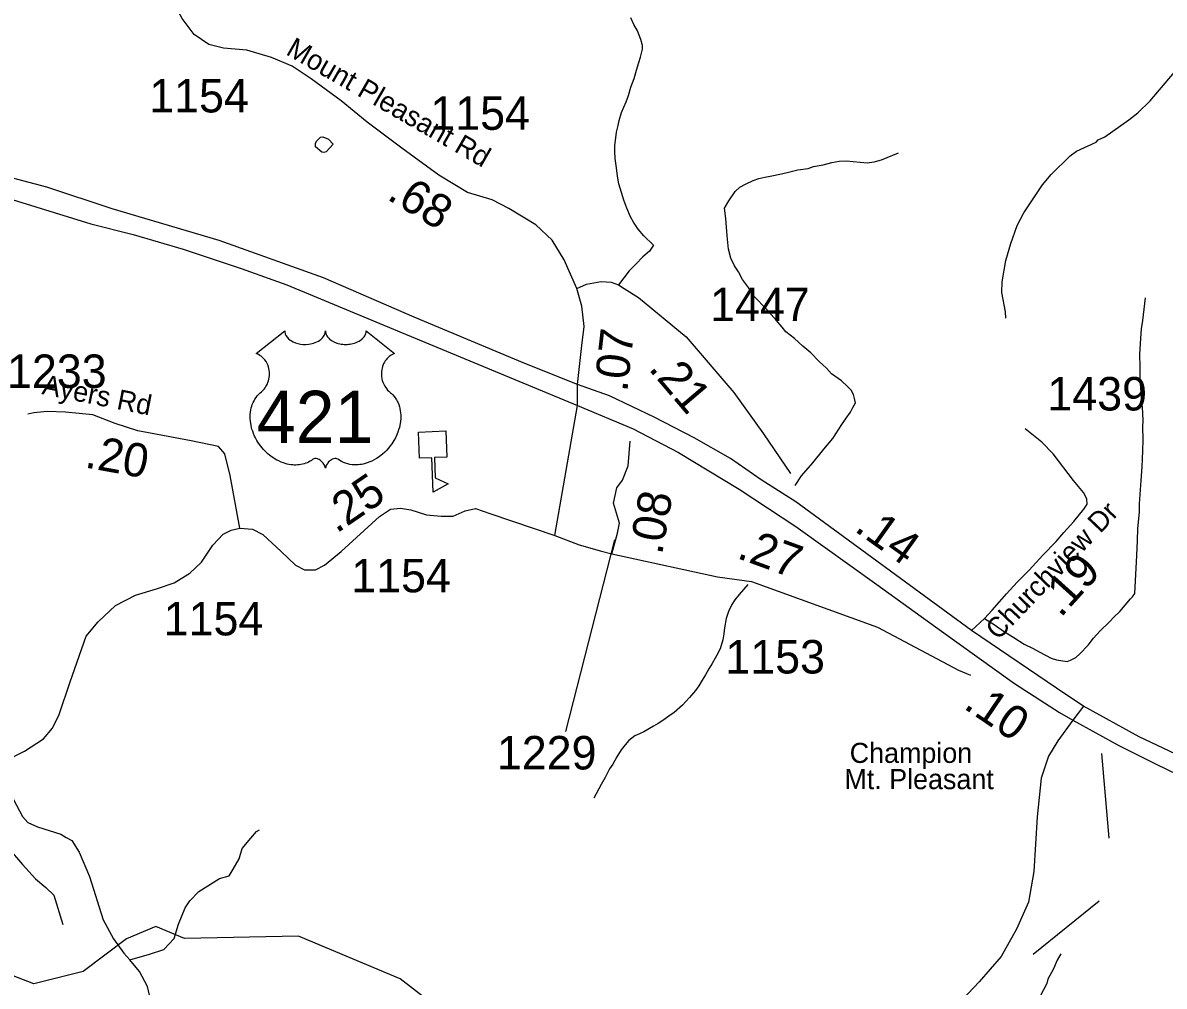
# Model space of a CAD drawing. Extents: x 1248224 to 1454986, y 825081 to 985870.
# Drawn here: x 1311874 to 1316134, y 879287 to 882884 of the extents above; entities that cross this region are included whole.
import ezdxf

# ---------------------------------------------------------------- set-up
doc = ezdxf.new("R2010")
doc.units = 0
for name, color, linetype in [('Exist Cultural Educational Facility High CELL', 7, 'Continuous'), ('Exist Hydrographic Misc Water Feature', 7, 'Continuous'), ('Exist Road Non-System Type 51', 7, 'Continuous'), ('Exist Road Primary US Divided Attributed', 7, 'Continuous'), ('Exist Road Primary US Mileage Hundredths English Label', 7, 'Continuous'), ('Exist Road Primary US Shield CELL', 7, 'Continuous'), ('Exist Road Primary US Shield Number Label', 7, 'Continuous'), ('Exist Road Secondary Mileage Hundredths English Label', 7, 'Continuous'), ('Exist Road Secondary Type 51 Attributed', 7, 'Continuous'), ('Exist Road Secondary Type 51 Label', 7, 'Continuous'), ('Exist Road Secondary Type 51 Number Label', 7, 'Continuous')]:
    doc.layers.add(name, color=color, linetype=linetype)

msp = doc.modelspace()

# ---------------------------------------------------------------- linework, layer by layer
at = {"layer": 'Exist Cultural Educational Facility High CELL'}
msp.add_lwpolyline([(1313452.7, 881359.9), (1313456.6, 881262.1), (1313410.6, 881260.3), (1313413.6, 881185.2), (1313461.5, 881162.9), (1313406.1, 881131.5), (1313401, 881259.9), (1313355, 881258.1), (1313351.1, 881355.9)], close=True, dxfattribs=at)
at = {"layer": 'Exist Hydrographic Misc Water Feature'}
for points in [[(1315543.8, 881780.5), (1315542.4, 881804.6), (1315528.5, 881877), (1315529.6, 881916.9), (1315543.9, 881996.4), (1315561.7, 882059.9), (1315585.6, 882127.3), (1315610.9, 882174.5), (1315679.8, 882278.5), (1315712.9, 882317.4), (1315783, 882387.5), (1315807.5, 882404.7), (1315880.5, 882438.6), (1315888.7, 882446.4), (1315913, 882457.7), (1316002.8, 882521.1), (1316035.6, 882548.1), (1316082.8, 882592.7), (1316250.5, 882789.8), (1316304, 882842.3), (1316402.1, 882915.4)], [(1313032.7, 882430.9), (1313006.2, 882401.7), (1312998.1, 882400), (1312990.1, 882400.2), (1312966.8, 882420.9), (1312967.1, 882434.8), (1312971.4, 882442.7), (1312985.7, 882456.3), (1312993.7, 882458.1), (1313015.6, 882449.4), (1313032.7, 882430.9)], [(1314646.3, 876270.2), (1314686.3, 876522.2), (1314615.4, 876730.4), (1314618.3, 877206.4), (1314510.4, 877576.2), (1314262.4, 878014.5), (1314284.3, 878279.9), (1314173.3, 878492.3), (1313945.2, 878739.8), (1313740.3, 878885.1), (1313504.3, 879142.6), (1313283.2, 879314.5), (1312903.3, 879473.1), (1312478.2, 879465.2), (1312370.2, 879510.1), (1312261.3, 879463.1), (1312099.3, 879341.5), (1311915.2, 879295.9), (1311708.2, 879375.6), (1311569.2, 879486.7), (1311459.2, 879781.1)], [(1315749.1, 879407.3), (1315734.5, 879383.8), (1315721.5, 879352.2), (1315700.4, 879312.8), (1315696, 879296.9), (1315600.9, 879115.8)]]:
    msp.add_lwpolyline(points, dxfattribs=at)
at = {"layer": 'Exist Road Non-System Type 51'}
for points in [[(1314227.9, 882053.3), (1314192.6, 882088.1), (1314171.2, 882112.7), (1314153.8, 882139.1), (1314142.4, 882159.3), (1314129, 882191.6), (1314117.8, 882222), (1314108.4, 882250.3), (1314099, 882282.5), (1314093.8, 882310.6), (1314090.4, 882342.7), (1314085.3, 882376.8), (1314083.8, 882402.8), (1314084.4, 882424.8), (1314089.6, 882474.8), (1314096.2, 882500.6), (1314100.5, 882518.6), (1314109.3, 882548.4), (1314126.1, 882588.1), (1314134.8, 882611.9), (1314143.5, 882643.6), (1314156.3, 882675.3), (1314164.9, 882707.2), (1314173.7, 882735), (1314180.1, 882754.9), (1314186.9, 882784.8), (1314187.2, 882798.8), (1314181.6, 882820.9), (1314168.5, 882853.2), (1314154.9, 882877.5), (1314143.4, 882901.9)], [(1314493.2, 882191.3), (1314510, 882218.8), (1314532.7, 882254.3), (1314551, 882270), (1314571.5, 882281.4), (1314599.8, 882294.8), (1314621.9, 882302.4), (1314644, 882307.7), (1314664.1, 882311.3), (1314706.3, 882320.3), (1314732.5, 882325.8), (1314766.9, 882334.9), (1314805, 882340.1), (1314825.2, 882347.5), (1314861.3, 882352.8), (1314893.5, 882362), (1314921.6, 882367.4), (1314949.7, 882368.6), (1314973.6, 882366.2), (1314999.6, 882363.6), (1315025.5, 882360.9), (1315051.6, 882364.4), (1315079.8, 882371.6), (1315142.6, 882398.2)], [(1314757.5, 881156.4), (1314780.2, 881191.9), (1314823.4, 881240.9), (1314864.6, 881291.9), (1314897.4, 881331.3), (1314930.7, 881384.4), (1314947.4, 881408.1), (1314963.9, 881429.8), (1314972.2, 881447.6), (1314982.8, 881465.4), (1314979.1, 881481.5), (1314975.4, 881495.6), (1314965.7, 881511.8), (1314952.2, 881526.1), (1314930.6, 881546.5), (1314893.1, 881573.5), (1314873.7, 881593.9), (1314846.2, 881618.7), (1314815, 881651.3), (1314785.5, 881676.1), (1314754, 881704.8), (1314722.7, 881729.6), (1314709.1, 881747.9), (1314687.5, 881772.3), (1314648.6, 881815.4), (1314605.7, 881860.4), (1314582.3, 881894.9), (1314561.1, 881925.4), (1314545.7, 881953.9), (1314530.3, 881976.2), (1314516.9, 882004.5), (1314507.8, 882038.7), (1314503, 882088.8), (1314498.5, 882153.2), (1314493.2, 882191.3)], [(1314227.9, 882053.3), (1314213.2, 882031.6), (1314188.8, 882010.1), (1314162.2, 881982.8), (1314137.5, 881957.3), (1314098.2, 881905.9)], [(1316025, 880752.7), (1316028.6, 880824.5), (1316032.2, 880894.4), (1316035.5, 880950.4), (1316036.4, 880994.4), (1316042.1, 881058.3), (1316042.7, 881088.3), (1316048.6, 881174.3), (1316051.9, 881226.2), (1316055.3, 881286.2), (1316056.3, 881328.2), (1316055.4, 881374.3), (1316055.9, 881400.3), (1316053.1, 881448.4), (1316049.6, 881472.4), (1316048.4, 881504.5), (1316045.4, 881552.6), (1316044.5, 881598.8), (1316043.7, 881646.9), (1316047, 881704.8), (1316049.8, 881740.6), (1316054.6, 881772.5), (1316064.5, 881856.4)], [(1314580.7, 880786.3), (1314547.8, 880748.9), (1314531.4, 880729.4), (1314520.8, 880711.6), (1314508.3, 880685.9), (1314499.7, 880660), (1314492.8, 880624.2), (1314490.4, 880602.2), (1314487.7, 880580.2), (1314477.1, 880546.4), (1314464.4, 880522.9), (1314458.1, 880511), (1314447.7, 880491.2), (1314435.3, 880471.4), (1314422.7, 880449.7), (1314410.3, 880429.9), (1314397.6, 880408.3), (1314385.3, 880390.6), (1314362.8, 880365), (1314348.4, 880349.3), (1314336, 880335.7), (1314305.4, 880308.3), (1314285.1, 880294.7), (1314262.6, 880279.4), (1314246.3, 880267.7), (1314228.1, 880258), (1314191.7, 880237), (1314175.5, 880229.3), (1314159.2, 880221.6), (1314136.8, 880204.2), (1314122.5, 880188.5), (1314108.1, 880168.8), (1314091.3, 880143.1), (1314076.8, 880115.6), (1314064.2, 880097.8), (1314047.6, 880066.2), (1314032.8, 880040.4), (1314005.8, 879989.1)], [(1315772.3, 880499.5), (1315785, 880504), (1315805.2, 880513.6), (1315819.5, 880527.3), (1315850.2, 880560.5), (1315870.9, 880586.1), (1315895.5, 880613.6), (1315930.4, 880646.7), (1315946.7, 880664.4), (1315969.4, 880685.8), (1316008.4, 880733), (1316016.5, 880740.9), (1316025, 880752.7)], [(1315464.3, 880659.5), (1315499.9, 880636.8), (1315535.2, 880611.8), (1315572.8, 880589.1), (1315612.1, 880564.1), (1315645.8, 880547.4), (1315667.6, 880534.7), (1315713.1, 880511.6), (1315733, 880505.2), (1315772.3, 880499.5)], [(1311773.3, 880103.5), (1311802.7, 880053.9), (1311839.1, 879983.4), (1311873.1, 879920.3), (1311892.5, 879898.4), (1311928.9, 879881.4), (1312016.3, 879854.7), (1312035.7, 879842.6), (1312057.5, 879830.4), (1312084.2, 879786.7), (1312123, 879696.8), (1312174, 879534.1), (1312212.8, 879463.7), (1312251.7, 879410.2), (1312273.8, 879385.1)], [(1311694.9, 879931.1), (1311734.7, 879896), (1311819.7, 879803.7), (1311873.1, 879740.6), (1311921.6, 879687.1), (1311960.4, 879655.6), (1311989.6, 879626.4), (1312023.5, 879517.1)], [(1312273.8, 879385.1), (1312346.6, 879407), (1312400, 879424), (1312438.8, 879465.3), (1312455.8, 879518.7), (1312480.1, 879579.4), (1312497, 879606.1), (1312531, 879640.1), (1312608.7, 879688.7), (1312644.9, 879699.3), (1312659.4, 879723.6), (1312681.3, 879762.4), (1312693.4, 879801.3), (1312725, 879840.1), (1312746.8, 879864.4), (1312757.6, 879870.7)], [(1312438.2, 878953.6), (1312385.4, 879108.2), (1312358.7, 879205.4), (1312339.3, 879285.5), (1312310.2, 879341.4), (1312273.8, 879385.1)]]:
    msp.add_lwpolyline(points, dxfattribs=at)
at = {"layer": 'Exist Road Primary US Divided Attributed'}
for points in [[(1313944.8, 881532.7), (1313748.4, 881611.7), (1313334.9, 881785), (1312997, 881931.7), (1312607, 882070.9), (1312208.1, 882189.7), (1311963.9, 882269.7), (1311703.7, 882338.9), (1311236.7, 882470.7), (1310651.9, 882638.7), (1310182.3, 882775.5), (1309894.1, 882862.5), (1309750.9, 882901.6), (1309539.7, 882971.3), (1309323.6, 883058.3), (1309124.8, 883152.8), (1308953.4, 883237.3), (1308762.1, 883359.1), (1308498.7, 883533.2), (1308244.1, 883707.8)], [(1308208.6, 883633), (1308482.8, 883455.6), (1308712.5, 883311.4), (1308937.6, 883178.5), (1309095.2, 883090.7), (1309205.6, 883036.6), (1309340.7, 882980.3), (1309491.5, 882910.5), (1309644.6, 882858.7), (1310031.9, 882739.3), (1310516, 882604.1), (1310973, 882475.7), (1311716, 882259.5), (1312128.1, 882133.3), (1312285.7, 882092.8), (1312472.6, 882038.7), (1312688.7, 881966.7), (1312859.8, 881905.8), (1313287.6, 881727.9), (1313944.5, 881454.5)], [(1315415.2, 880614.4), (1314759.6, 881095.8), (1314630.4, 881177.9), (1314516.1, 881257.4), (1314379.5, 881334.5), (1314230.4, 881411.6), (1314064, 881491.1), (1313944.8, 881532.7)], [(1313944.5, 881454.5), (1314152.2, 881367.5), (1314321.1, 881279.6), (1314548.5, 881142.2), (1314760.1, 881002.6)], [(1314760.1, 881002.6), (1315061.8, 880786.3), (1315302.8, 880612.9), (1315575.2, 880416.9), (1315744.1, 880308.8), (1315793.6, 880279.5)], [(1315833, 880332.7), (1315768, 880375.7), (1315415.2, 880614.4)], [(1317396.8, 879816.3), (1317309.3, 879827.4), (1317188.3, 879843.8), (1317055.8, 879863.4), (1316871.8, 879903.8), (1316606.9, 879982.3), (1316266.7, 880108.3), (1316222.9, 880131.4), (1316041, 880218), (1315833, 880332.7)], [(1315793.6, 880279.5), (1315964.7, 880184.9), (1316102.1, 880117.3), (1316228.2, 880056.5), (1316370, 879991.2), (1316556.9, 879928.1), (1316710, 879880.8), (1316867.6, 879838), (1317000.4, 879808.7), (1317144.5, 879788.4), (1317399, 879747.9)]]:
    msp.add_lwpolyline(points, dxfattribs=at)
at = {"layer": 'Exist Road Primary US Shield CELL'}
msp.add_lwpolyline([(1312851.7, 881733.6), (1312852, 881729.2), (1312853, 881724), (1312853.9, 881721.3), (1312856.3, 881716.2), (1312860.3, 881710.1), (1312865.9, 881704.1), (1312872.3, 881698.9), (1312876.6, 881696.1), (1312883.8, 881692.2), (1312892, 881688.8), (1312901.2, 881686.1), (1312910.5, 881684.3), (1312920.8, 881683.1), (1312930.9, 881682.9), (1312941.8, 881683.7), (1312953.8, 881686.1), (1312959.4, 881687.5), (1312965.6, 881689.7), (1312971.4, 881692), (1312977.8, 881695.4), (1312982.8, 881698.7), (1312986.8, 881701.6), (1312992.5, 881707), (1312997, 881712.6), (1312998.9, 881715.7), (1313000.5, 881718.7), (1313002.7, 881725.1), (1313003.3, 881728), (1313003.8, 881733.8), (1313004.2, 881728.9), (1313004.7, 881725.8), (1313005.5, 881722.8), (1313006.7, 881719.6), (1313009, 881715.1), (1313011.5, 881711.3), (1313016.2, 881705.7), (1313019.2, 881703), (1313021.9, 881700.8), (1313029.1, 881695.8), (1313037.5, 881691.5), (1313041.7, 881689.7), (1313046, 881688.2), (1313051.4, 881686.6), (1313056.9, 881685.3), (1313062.5, 881684.3), (1313068.1, 881683.5), (1313073.9, 881683.1), (1313078.6, 881682.9), (1313084.4, 881683), (1313089.7, 881683.3), (1313095.2, 881683.9), (1313101.2, 881684.9), (1313106, 881686), (1313112.4, 881687.7), (1313118.2, 881689.8), (1313123.3, 881692), (1313129.9, 881695.4), (1313135.2, 881698.8), (1313139.1, 881701.9), (1313143.8, 881706.2), (1313148.1, 881711.3), (1313150.7, 881715), (1313152.5, 881718.8), (1313154.2, 881722.8), (1313155.3, 881727.1), (1313155.8, 881730.8), (1313155.9, 881734), (1313262.1, 881649.3), (1313259.6, 881648.3), (1313253.9, 881645.5), (1313249.3, 881642.8), (1313242, 881637.7), (1313238.8, 881634.8), (1313235.7, 881631.9), (1313232.8, 881628.7), (1313230.3, 881625.8), (1313227.2, 881621.5), (1313224.4, 881617.2), (1313221.7, 881612.5), (1313219.8, 881608.5), (1313216.5, 881599.9), (1313214.9, 881594.5), (1313213.9, 881589.9), (1313212.7, 881580.4), (1313212.4, 881575.9), (1313212.4, 881571.5), (1313212.6, 881566.8), (1313213, 881562.2), (1313213.9, 881557.5), (1313214.6, 881553.4), (1313215.9, 881548.3), (1313217.8, 881542.4), (1313220.1, 881536.7), (1313225, 881527.4), (1313231.2, 881518), (1313235.7, 881512.7), (1313240.1, 881508.2), (1313246.7, 881502.7), (1313250.2, 881499.6), (1313254.3, 881495.5), (1313260.9, 881487.8), (1313263.6, 881484.1), (1313266.4, 881480), (1313268.9, 881475.8), (1313271.4, 881471.3), (1313273.4, 881467.3), (1313277.1, 881458.2), (1313279.9, 881449.4), (1313281.1, 881444.7), (1313283.1, 881434.3), (1313283.8, 881429.2), (1313284.7, 881419), (1313284.7, 881406.7), (1313283.7, 881395), (1313281.6, 881381.4), (1313279.7, 881373.2), (1313276.9, 881363.7), (1313274.2, 881355.5), (1313269.4, 881343.4), (1313265.1, 881334.6), (1313259.5, 881324.3), (1313255.7, 881318.1), (1313251.2, 881311.4), (1313245.6, 881303.8), (1313239.1, 881295.6), (1313231.2, 881287), (1313224.9, 881280.6), (1313216.6, 881273.2), (1313211.6, 881269.1), (1313204.4, 881263.7), (1313194.7, 881257.2), (1313185, 881251.6), (1313176.8, 881247.4), (1313169.5, 881244.2), (1313160.1, 881240.6), (1313144.4, 881236.3), (1313138.7, 881235.1), (1313131.9, 881234.1), (1313125.5, 881233.5), (1313119.4, 881233.1), (1313111.1, 881233.1), (1313102.9, 881233.7), (1313095.1, 881234.9), (1313087, 881236.6), (1313078.5, 881239.1), (1313070.8, 881242.1), (1313063.1, 881245.9), (1313049.9, 881254.2), (1313046.1, 881256.2), (1313044, 881256.8), (1313038.9, 881257), (1313034.1, 881256), (1313029.2, 881254.1), (1313026.3, 881252.5), (1313022.4, 881249.9), (1313019.3, 881247.5), (1313015.7, 881244.1), (1313013.2, 881241.2), (1313011.3, 881238.9), (1313007.6, 881233.1), (1313006.3, 881230.3), (1313004.9, 881226.8), (1313003.7, 881221.5), (1313002, 881228.1), (1313000, 881232.5), (1312997.8, 881236.3), (1312995.4, 881239.6), (1312991.7, 881243.9), (1312988.4, 881247.1), (1312984.4, 881250.4), (1312980.1, 881252.9), (1312976.7, 881254.7), (1312973.6, 881255.9), (1312969.7, 881256.8), (1312966.6, 881257.1), (1312964, 881257), (1312960.5, 881256.2), (1312955.7, 881252.8), (1312951.1, 881249.6), (1312946.2, 881246.5), (1312940.3, 881243.4), (1312935.9, 881241.4), (1312930.8, 881239.4), (1312924.8, 881237.4), (1312918.2, 881235.7), (1312911.5, 881234.4), (1312905.6, 881233.4), (1312899.3, 881232.8), (1312893.6, 881232.7), (1312887.6, 881232.7), (1312882, 881233.2), (1312875.5, 881233.7), (1312867.5, 881234.9), (1312860.9, 881236.4), (1312853.8, 881238.3), (1312846.6, 881240.6), (1312838.9, 881243.5), (1312829.2, 881247.7), (1312822.5, 881251.2), (1312811.9, 881257.3), (1312799.5, 881265.9), (1312790.1, 881273.5), (1312783.2, 881279.7), (1312773.1, 881290), (1312767.2, 881296.7), (1312757.9, 881308.8), (1312751.9, 881317.5), (1312748, 881323.9), (1312742.4, 881334.2), (1312739.3, 881340.7), (1312735.3, 881350.1), (1312732.1, 881358.7), (1312729.5, 881366.9), (1312728.1, 881372.1), (1312726, 881381.2), (1312724.8, 881387.6), (1312723.6, 881396.5), (1312723, 881405.9), (1312722.8, 881414.5), (1312723.1, 881421.6), (1312723.9, 881430), (1312725.3, 881438.8), (1312727, 881446.4), (1312728.5, 881451.9), (1312730.8, 881458.5), (1312733.8, 881465.9), (1312737.3, 881472.9), (1312740.6, 881478.8), (1312744.8, 881485.1), (1312749, 881490.4), (1312754.4, 881496.3), (1312760.1, 881501.7), (1312765.2, 881505.9), (1312771.4, 881511.9), (1312774.6, 881515.6), (1312778.5, 881520.7), (1312781.5, 881525.4), (1312784, 881529.6), (1312787.2, 881535.8), (1312789.2, 881540.4), (1312791.6, 881547.6), (1312792.8, 881552.6), (1312794.1, 881559.1), (1312794.9, 881565.2), (1312795.2, 881572.8), (1312795, 881579.1), (1312794.2, 881586.4), (1312792.8, 881593.4), (1312791.2, 881599.6), (1312788.5, 881606.6), (1312786.1, 881611.8), (1312782, 881618.7), (1312777.5, 881625.2), (1312772.8, 881630.5), (1312768.1, 881635.2), (1312763.6, 881638.7), (1312759.3, 881641.8), (1312753.9, 881645.1), (1312748.7, 881647.6), (1312745.4, 881649)], close=True, dxfattribs=at)
at = {"layer": 'Exist Road Secondary Type 51 Attributed'}
for points in [[(1313942.6, 881891.9), (1313894.8, 881998.9), (1313850.6, 882071.8), (1313788.9, 882129.2), (1313688, 882190.4), (1313625.9, 882222.8), (1313534, 882250.1), (1313427.1, 882314.8), (1313288.9, 882415.4), (1313159.7, 882512.4), (1313062.8, 882592), (1312951, 882674), (1312879, 882721.3), (1312801.9, 882753.6), (1312710, 882781), (1312623.1, 882788.4), (1312568.4, 882803.3), (1312513.7, 882840.6), (1312469, 882900.3), (1312332.4, 883151.4), (1312252.7, 883235.7)], [(1313942.6, 881891.9), (1313977.7, 881907.8), (1314033.4, 881917.4), (1314070, 881915.8), (1314098.2, 881905.9), (1314119.4, 881891.9), (1314171.9, 881858.4), (1314350.7, 881711.6), (1314528, 881503.3), (1314638.9, 881348.6), (1314739.8, 881200.8)], [(1313944.8, 881532.7), (1313961.3, 881678.5), (1313969.5, 881750), (1313961.3, 881825.6), (1313942.6, 881891.9)], [(1313944.5, 881454.5), (1313944.8, 881532.7)], [(1313860.4, 880969.5), (1313944.5, 881454.5)], [(1312684.2, 880996.5), (1312647.5, 881193.3), (1312628.3, 881274.4), (1312604.8, 881302.2), (1312502.4, 881323.5), (1312304, 881359.8), (1312218.6, 881387.6), (1312135.4, 881419.6), (1312033, 881430.3), (1311964.7, 881432.4), (1311915.6, 881428.1), (1311893.1, 881422.5)], [(1315415.2, 880614.4), (1315464.3, 880659.5), (1315493, 880690.9), (1315519.8, 880722.4), (1315546.4, 880751.7), (1315585.5, 880794.9), (1315630.7, 880839.9), (1315682, 880896.7), (1315731.3, 880947.5), (1315760, 880981), (1315797, 881022), (1315834.1, 881067.3), (1315847.5, 881086), (1315845.7, 881106.1), (1315832.9, 881129.8), (1315796.4, 881175.5), (1315719.8, 881274.1), (1315677.8, 881318), (1315615.9, 881367.9)], [(1314072.6, 880901.2), (1314094.4, 880977.7), (1314101.1, 881015.2), (1314079, 881090.3), (1314092, 881147), (1314112.1, 881176.4), (1314134.2, 881229.4), (1314140.8, 881322.1)], [(1312684.2, 880996.5), (1312731.8, 880993), (1312770.2, 880973.7), (1312838.4, 880909.7), (1312891.8, 880858.4), (1312925.9, 880841.4), (1312966.5, 880841.4), (1313000.6, 880858.4), (1313062.5, 880909.7), (1313205.4, 881039.9), (1313246, 881067.7), (1313284.4, 881072), (1313322.8, 881065.6), (1313380.4, 881046.3), (1313435.8, 881042.1), (1313480.6, 881042.1), (1313525.4, 881061.3), (1313563.9, 881069.8), (1313621.5, 881050.6), (1313860.4, 880969.5)], [(1311807.4, 880127), (1311881, 880164.3), (1311951.4, 880210.3), (1311984.5, 880249.8), (1312010.1, 880301), (1312050.6, 880423.8), (1312110.2, 880593.8), (1312155, 880647.1), (1312220.1, 880708), (1312294.7, 880746.4), (1312372.6, 880769.9), (1312439.4, 880792.8), (1312497, 880829.1), (1312540.7, 880869.7), (1312583.4, 880933.8), (1312621.8, 880974.3), (1312651.7, 880989.3), (1312684.2, 880996.5)], [(1313860.4, 880969.5), (1313951.2, 880935.3), (1314034.6, 880910.7), (1314072.6, 880901.2)], [(1314072.6, 880901.2), (1314467.2, 880815), (1314594.7, 880798.4), (1315064.2, 880627.7), (1315366.2, 880466.3), (1315412.1, 880447.6)], [(1315833, 880332.7), (1315793.6, 880279.5)], [(1315793.6, 880279.5), (1315737.3, 880202.4), (1315702.5, 880145.2), (1315675.2, 880063.2), (1315660.3, 879919), (1315647.8, 879715.1), (1315628, 879600.7), (1315583.4, 879500), (1315526.3, 879398), (1315444.3, 879303.5), (1315362.3, 879216.5), (1315305.2, 879174.2), (1315106.4, 879067.3), (1315031.9, 879010.1), (1314980.2, 878956.8), (1314923, 878862.3), (1314888.3, 878767.8), (1314868.4, 878683.3), (1314860.9, 878484.4), (1314841.1, 877993.6), (1314838.6, 877645.5), (1314801.2, 876983.6), (1314776.4, 876620.6), (1314751.7, 876126.5)]]:
    msp.add_lwpolyline(points, dxfattribs=at)
at = {"layer": 'Exist Road Secondary Type 51 Label'}
for points in [[(1315929.6, 879839.1), (1315902.3, 880156)], [(1315892.4, 879603.9), (1315645.1, 879405.8)]]:
    msp.add_lwpolyline(points, dxfattribs=at)
at = {"layer": 'Exist Road Secondary Type 51 Number Label'}
msp.add_line((1314082.3, 880953.6), (1313900, 880237.3), dxfattribs=at)

# ---------------------------------------------------------------- texts
at = {"layer": 'Exist Road Primary US Mileage Hundredths English Label'}
for s, rotation, p in [('.14', 324.3447, (1314974, 880988.8)), ('.10', 325.9179, (1315381.3, 880326.8))]:
    msp.add_text(s, height=125, rotation=rotation, dxfattribs=at).set_placement(p)
at = {"layer": 'Exist Road Primary US Shield Number Label'}
msp.add_text('421', height=195, dxfattribs=at).set_placement((1312747.8, 881314.9))
at = {"layer": 'Exist Road Secondary Mileage Hundredths English Label'}
for s, rotation, p in [('.68', 328.8203, (1313229, 882227.3)), ('.07', 83.5412, (1314130.1, 881502.9)), ('.21', 310.4112, (1314206.5, 881591.6)), ('.20', 349.6329, (1312102.1, 881224.3)), ('.25', 34.4013, (1313044.8, 880975.2)), ('.08', 79.9995, (1314259.9, 880894.6)), ('.27', 340.013, (1314535.5, 880886.5)), ('.19', 47.9358, (1315747.9, 880659.6))]:
    msp.add_text(s, height=125, rotation=rotation, dxfattribs=at).set_placement(p)
at = {"layer": 'Exist Road Secondary Type 51 Label'}
for s, rotation, p in [('Mount Pleasant Rd', 330.0535, (1312852.3, 882767.5)), ('Ayers Rd', 348.7586, (1311942.2, 881497.8)), ('Churchview Dr', 46.3166, (1315514.6, 880575.7))]:
    msp.add_text(s, height=75, rotation=rotation, dxfattribs=at).set_placement(p)
for s, p in [('Champion', (1314960.7, 880120.5)), ('Mt. Pleasant', (1314940.9, 880022.5))]:
    msp.add_text(s, height=75, dxfattribs=at).set_placement(p)
at = {"layer": 'Exist Road Secondary Type 51 Number Label'}
for s, p in [('1154', (1312345.9, 882549)), ('1154', (1313395.1, 882484.1)), ('1447', (1314439.6, 881769.8)), ('1233', (1311815.1, 881520.4)), ('1439', (1315698.6, 881436.3)), ('1154', (1313100, 880757.4)), ('1154', (1312400, 880596.6)), ('1153', (1314496.5, 880454.3)), ('1229', (1313643.7, 880096.1))]:
    msp.add_text(s, height=125, dxfattribs=at).set_placement(p)

doc.saveas('drawing.dxf')
